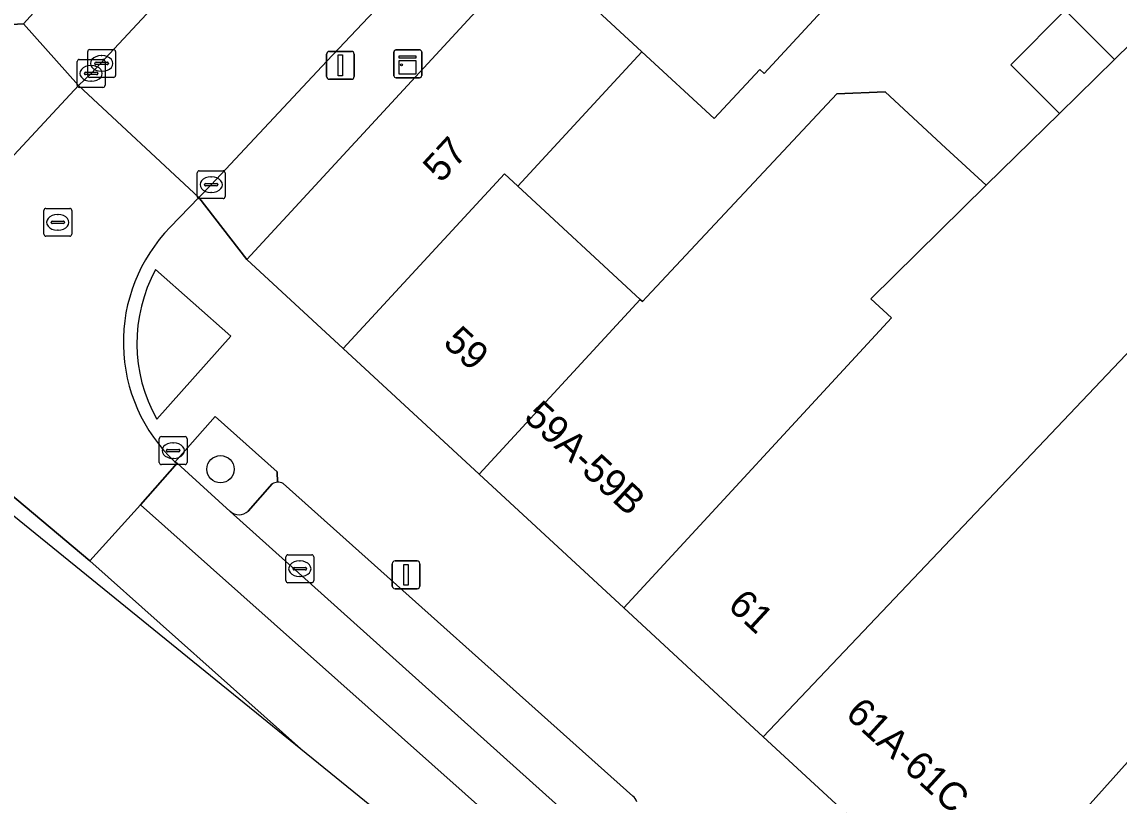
# Model space of a CAD drawing. Extents: x 161771 to 163125, y 382475 to 383179.
# Drawn here: x 162014.64 to 162054.01, y 382752.12 to 382779.88 of the extents above; entities that cross this region are included whole.
import ezdxf

# ---------------------------------------------------------------- set-up
doc = ezdxf.new("R2010")
doc.units = 0
for name, color, linetype in [('IMGEO_Boom', 7, 'Continuous'), ('IMGEO_Erf', 7, 'Continuous'), ('IMGEO_Groenvoorziening', 7, 'Continuous'), ('IMGEO_Kast', 7, 'Continuous'), ('IMGEO_Kolk', 7, 'Continuous'), ('IMGEO_Lichtmast', 7, 'Continuous'), ('IMGEO_Pand', 7, 'Continuous'), ('IMGEO_Pand_nummerreeks', 7, 'Continuous'), ('IMGEO_Parkeervlak_open', 7, 'Continuous'), ('IMGEO_Rijbaan_lokaal_gesloten', 7, 'Continuous'), ('IMGEO_Rijbaan_lokaal_open', 7, 'Continuous'), ('IMGEO_Rioolput', 7, 'Continuous'), ('IMGEO_Voetpad_open', 7, 'Continuous')]:
    doc.layers.add(name, color=color, linetype=linetype)

msp = doc.modelspace()

# ---------------------------------------------------------------- linework, layer by layer
at = {"layer": 'IMGEO_Boom'}
msp.add_circle((162021.765, 382763.84), 0.489, dxfattribs=at)
at = {"layer": 'IMGEO_Erf'}
msp.add_lwpolyline([(162050.121, 382778.345), (162052.075, 382780.302), (162053.843, 382778.537), (162056.273, 382780.922), (162053.978, 382783.039), (162053.372, 382783.599), (162049.612, 382787.069), (162049.511, 382786.96), (162045.834, 382782.975), (162045.541, 382782.658), (162041.272, 382778.032), (162041.112, 382778.18), (162039.481, 382776.414), (162036.886, 382778.809), (162032.434, 382773.985), (162036.827, 382769.931), (162036.907, 382769.857), (162037.06, 382770.023), (162043.885, 382777.305), (162045.61, 382777.374), (162047.796, 382775.356), (162049.242, 382774.021), (162050.306, 382775.065), (162051.869, 382776.599)], close=True, dxfattribs=at)
at = {"layer": 'IMGEO_Groenvoorziening'}
for points in [[(162019.477, 382765.639), (162022.137, 382768.616), (162019.436, 382771.001)], [(162023.805, 382763.372), (162023.793, 382763.75), (162021.573, 382765.727), (162020.133, 382764.099)], [(162020.133, 382764.099), (162020.207, 382764.053), (162022.107, 382762.331)], [(162022.756, 382762.342), (162023.622, 382763.32)]]:
    msp.add_lwpolyline(points, dxfattribs=at)
for centre, radius, start, end in [((162024.303, 382768.357), 5.539, 151.4864, 209.3898), ((162023.832, 382762.929), 0.444, 93.4995, 118.2258), ((162022.426, 382762.69), 0.48, 228.3868, 313.5552)]:
    msp.add_arc(centre, radius, start, end, dxfattribs=at)
at = {"layer": 'IMGEO_Kast'}
for p, q in [((162028.059, 382778.878), (162028.9, 382778.878)), ((162028.9, 382778.878), (162028.059, 382778.878)), ((162027.984, 382777.953), (162027.984, 382778.794)), ((162027.984, 382778.794), (162027.984, 382777.953)), ((162028.984, 382778.803), (162028.984, 382777.962)), ((162028.984, 382777.962), (162028.984, 382778.803)), ((162028.909, 382777.878), (162028.068, 382777.878)), ((162028.068, 382777.878), (162028.909, 382777.878))]:
    msp.add_line(p, q, dxfattribs=at)
for points in [[(162028.179, 382778.668), (162028.779, 382778.668), (162028.779, 382778.583), (162028.179, 382778.583), (162028.179, 382778.668)], [(162028.179, 382778.493), (162028.779, 382778.493), (162028.779, 382778.004), (162028.179, 382778.004), (162028.179, 382778.493)]]:
    msp.add_lwpolyline(points, dxfattribs=at)
msp.add_circle((162028.263, 382778.342), 0.0377, dxfattribs=at)
for centre, start, end in [((162028.062, 382778.8), 92.4484, 184.2845), ((162028.062, 382778.8), 92.4484, 184.2845), ((162028.906, 382778.8), 2.4484, 94.2845), ((162028.906, 382778.8), 2.4484, 94.2845), ((162028.062, 382777.956), 182.4484, 274.2845), ((162028.062, 382777.956), 182.4484, 274.2845), ((162028.906, 382777.956), 272.4484, 4.2845), ((162028.906, 382777.956), 272.4484, 4.2845)]:
    msp.add_arc(centre, 0.0779, start, end, dxfattribs=at)
at = {"layer": 'IMGEO_Kolk'}
for p, q in [((162017, 382777.965), (162017, 382778.817)), ((162017.075, 382778.891), (162017.927, 382778.891)), ((162018.001, 382778.817), (162018.001, 382777.965)), ((162016.622, 382777.608), (162016.622, 382778.46)), ((162016.697, 382778.534), (162017.549, 382778.534)), ((162017.302, 382778.434), (162017.7, 382778.434)), ((162017.488, 382778.671), (162017.513, 382778.671)), ((162017.623, 382778.46), (162017.623, 382777.608)), ((162016.881, 382778.028), (162016.881, 382778.04)), ((162016.924, 382778.077), (162017.322, 382778.077)), ((162017.11, 382778.314), (162017.135, 382778.314)), ((162017.259, 382778.385), (162017.259, 382778.397)), ((162017.697, 382778.348), (162017.299, 382778.348)), ((162017.365, 382778.04), (162017.365, 382778.028)), ((162017.511, 382778.111), (162017.486, 382778.111)), ((162017.743, 382778.397), (162017.743, 382778.385)), ((162017.319, 382777.991), (162016.921, 382777.991)), ((162017.927, 382777.891), (162017.075, 382777.891)), ((162017.133, 382777.754), (162017.108, 382777.754)), ((162017.549, 382777.534), (162016.697, 382777.534)), ((162021.006, 382774.544), (162021.858, 382774.544)), ((162020.931, 382773.618), (162020.931, 382774.47)), ((162021.233, 382774.087), (162021.631, 382774.087)), ((162021.419, 382774.324), (162021.444, 382774.324)), ((162021.932, 382774.47), (162021.932, 382773.618)), ((162021.19, 382774.038), (162021.19, 382774.05)), ((162021.628, 382774.001), (162021.23, 382774.001)), ((162021.442, 382773.764), (162021.417, 382773.764)), ((162021.674, 382774.05), (162021.674, 382774.038)), ((162021.858, 382773.544), (162021.006, 382773.544)), ((162019.568, 382764.083), (162019.568, 382764.935)), ((162019.643, 382765.009), (162020.495, 382765.009)), ((162020.056, 382764.789), (162020.081, 382764.789)), ((162020.569, 382764.935), (162020.569, 382764.083)), ((162019.827, 382764.503), (162019.827, 382764.515)), ((162020.265, 382764.466), (162019.867, 382764.466)), ((162019.87, 382764.552), (162020.268, 382764.552)), ((162020.311, 382764.515), (162020.311, 382764.503)), ((162020.495, 382764.009), (162019.643, 382764.009)), ((162020.079, 382764.229), (162020.054, 382764.229)), ((162024.111, 382759.846), (162024.111, 382760.698)), ((162024.186, 382760.772), (162025.038, 382760.772)), ((162025.112, 382760.698), (162025.112, 382759.846)), ((162024.413, 382760.315), (162024.811, 382760.315)), ((162024.599, 382760.552), (162024.624, 382760.552)), ((162024.37, 382760.266), (162024.37, 382760.278)), ((162024.808, 382760.229), (162024.41, 382760.229)), ((162024.622, 382759.992), (162024.597, 382759.992)), ((162024.854, 382760.278), (162024.854, 382760.266)), ((162025.038, 382759.772), (162024.186, 382759.772))]:
    msp.add_line(p, q, dxfattribs=at)
for points in [[(162017, 382777.965), (162017, 382778.817)], [(162017.075, 382778.891), (162017.927, 382778.891)], [(162018.001, 382778.817), (162018.001, 382777.965)], [(162016.622, 382777.608), (162016.622, 382778.46)], [(162016.697, 382778.534), (162017.549, 382778.534)], [(162017.623, 382778.46), (162017.623, 382777.608)], [(162017.927, 382777.891), (162017.075, 382777.891)], [(162017.549, 382777.534), (162016.697, 382777.534)], [(162021.006, 382774.544), (162021.858, 382774.544)], [(162020.931, 382773.618), (162020.931, 382774.47)], [(162021.932, 382774.47), (162021.932, 382773.618)], [(162021.858, 382773.544), (162021.006, 382773.544)], [(162019.568, 382764.083), (162019.568, 382764.935)], [(162019.643, 382765.009), (162020.495, 382765.009)], [(162020.569, 382764.935), (162020.569, 382764.083)], [(162020.495, 382764.009), (162019.643, 382764.009)], [(162024.111, 382759.846), (162024.111, 382760.698)], [(162024.186, 382760.772), (162025.038, 382760.772)], [(162025.112, 382760.698), (162025.112, 382759.846)], [(162025.038, 382759.772), (162024.186, 382759.772)]]:
    msp.add_lwpolyline(points, dxfattribs=at)
for centre, radius, start, end in [((162017.077, 382778.815), 0.0765, 91.552, 178.448), ((162017.077, 382778.815), 0.0765, 91.552, 178.448), ((162017.925, 382778.815), 0.0765, 1.552, 88.448), ((162017.925, 382778.815), 0.0765, 1.552, 88.448), ((162016.699, 382778.458), 0.0765, 91.552, 178.448), ((162016.699, 382778.458), 0.0765, 91.552, 178.448), ((162017.299, 382778.394), 0.0403, 85.8775, 175.7526), ((162017.547, 382778.458), 0.0765, 1.552, 88.448), ((162017.547, 382778.458), 0.0765, 1.552, 88.448), ((162017.704, 382778.396), 0.0386, 1.7309, 96.639), ((162016.921, 382778.037), 0.0403, 85.8775, 175.7526), ((162016.918, 382778.027), 0.0366, 178.938, 274.7102), ((162017.296, 382778.384), 0.0366, 178.938, 274.7102), ((162017.322, 382778.034), 0.043, 264.8664, 352.4533), ((162017.326, 382778.039), 0.0386, 1.7309, 96.639), ((162017.7, 382778.391), 0.043, 264.8664, 352.4533), ((162017.077, 382777.967), 0.0765, 181.552, 268.448), ((162017.077, 382777.967), 0.0765, 181.552, 268.448), ((162017.925, 382777.967), 0.0765, 271.552, 358.448), ((162017.925, 382777.967), 0.0765, 271.552, 358.448), ((162016.699, 382777.61), 0.0765, 181.552, 268.448), ((162016.699, 382777.61), 0.0765, 181.552, 268.448), ((162017.547, 382777.61), 0.0765, 271.552, 358.448), ((162017.547, 382777.61), 0.0765, 271.552, 358.448), ((162021.008, 382774.468), 0.0765, 91.552, 178.448), ((162021.008, 382774.468), 0.0765, 91.552, 178.448), ((162021.856, 382774.468), 0.0765, 1.552, 88.448), ((162021.856, 382774.468), 0.0765, 1.552, 88.448), ((162021.23, 382774.047), 0.0403, 85.8775, 175.7526), ((162021.635, 382774.049), 0.0386, 1.7309, 96.639), ((162021.227, 382774.037), 0.0366, 178.938, 274.7102), ((162021.631, 382774.044), 0.043, 264.8664, 352.4533), ((162021.008, 382773.62), 0.0765, 181.552, 268.448), ((162021.008, 382773.62), 0.0765, 181.552, 268.448), ((162021.856, 382773.62), 0.0765, 271.552, 358.448), ((162021.856, 382773.62), 0.0765, 271.552, 358.448), ((162019.645, 382764.933), 0.0765, 91.552, 178.448), ((162019.645, 382764.933), 0.0765, 91.552, 178.448), ((162020.493, 382764.933), 0.0765, 1.552, 88.448), ((162020.493, 382764.933), 0.0765, 1.552, 88.448), ((162019.867, 382764.512), 0.0403, 85.8775, 175.7526), ((162019.864, 382764.502), 0.0366, 178.938, 274.7102), ((162020.268, 382764.509), 0.043, 264.8664, 352.4533), ((162020.272, 382764.514), 0.0386, 1.7309, 96.639), ((162019.645, 382764.085), 0.0765, 181.552, 268.448), ((162019.645, 382764.085), 0.0765, 181.552, 268.448), ((162020.493, 382764.085), 0.0765, 271.552, 358.448), ((162020.493, 382764.085), 0.0765, 271.552, 358.448), ((162024.188, 382760.696), 0.0765, 91.552, 178.448), ((162024.188, 382760.696), 0.0765, 91.552, 178.448), ((162025.036, 382760.696), 0.0765, 1.552, 88.448), ((162025.036, 382760.696), 0.0765, 1.552, 88.448), ((162024.41, 382760.275), 0.0403, 85.8775, 175.7526), ((162024.815, 382760.277), 0.0386, 1.7309, 96.639), ((162024.407, 382760.265), 0.0366, 178.938, 274.7102), ((162024.811, 382760.272), 0.043, 264.8664, 352.4533), ((162024.188, 382759.848), 0.0765, 181.552, 268.448), ((162024.188, 382759.848), 0.0765, 181.552, 268.448), ((162025.036, 382759.848), 0.0765, 271.552, 358.448), ((162025.036, 382759.848), 0.0765, 271.552, 358.448)]:
    msp.add_arc(centre, radius, start, end, dxfattribs=at)
for centre, major_axis, ratio, start_param, end_param in [((162017.487, 382778.391), (-0.387, 0.002), 0.722429, 4.712389, 7.853982), ((162017.512, 382778.391), (-0.39, 0.002), 0.717154, 1.570796, 4.712389), ((162017.109, 382778.034), (-0.387, 0.002), 0.722429, 4.712389, 7.853982), ((162017.134, 382778.034), (-0.39, 0.002), 0.717154, 1.570796, 4.712389), ((162021.418, 382774.044), (-0.387, 0.002), 0.722429, 4.712389, 7.853982), ((162021.443, 382774.044), (-0.39, 0.002), 0.717154, 1.570796, 4.712389), ((162020.055, 382764.509), (-0.387, 0.002), 0.722429, 4.712389, 7.853982), ((162020.08, 382764.509), (-0.39, 0.002), 0.717154, 1.570796, 4.712389), ((162024.598, 382760.272), (-0.387, 0.002), 0.722429, 4.712389, 7.853982), ((162024.623, 382760.272), (-0.39, 0.002), 0.717154, 1.570796, 4.712389)]:
    msp.add_ellipse(centre, major_axis=major_axis, ratio=ratio, start_param=start_param, end_param=end_param, dxfattribs=at)
at = {"layer": 'IMGEO_Lichtmast'}
for p, q in [((162025.672, 382778.825), (162026.462, 382778.825)), ((162026.462, 382778.825), (162025.672, 382778.825)), ((162025.572, 382777.925), (162025.572, 382778.725)), ((162025.572, 382778.725), (162025.572, 382777.925)), ((162026.562, 382778.725), (162026.562, 382777.925)), ((162026.562, 382777.925), (162026.562, 382778.725)), ((162026.462, 382777.825), (162025.672, 382777.825)), ((162025.672, 382777.825), (162026.462, 382777.825)), ((162027.929, 382759.653), (162027.929, 382760.453)), ((162027.929, 382760.453), (162027.929, 382759.653)), ((162028.029, 382760.553), (162028.819, 382760.553)), ((162028.819, 382760.553), (162028.029, 382760.553)), ((162028.919, 382760.453), (162028.919, 382759.653)), ((162028.919, 382759.653), (162028.919, 382760.453)), ((162028.819, 382759.553), (162028.029, 382759.553)), ((162028.029, 382759.553), (162028.819, 382759.553))]:
    msp.add_line(p, q, dxfattribs=at)
for points in [[(162025.992, 382778.7), (162026.142, 382778.7), (162026.142, 382777.95), (162025.992, 382777.95), (162025.992, 382778.7)], [(162028.349, 382760.428), (162028.499, 382760.428), (162028.499, 382759.678), (162028.349, 382759.678), (162028.349, 382760.428)]]:
    msp.add_lwpolyline(points, dxfattribs=at)
for centre, start, end in [((162025.672, 382778.725), 90, 180), ((162025.672, 382778.725), 90, 180), ((162026.462, 382778.725), 0, 90), ((162026.462, 382778.725), 360, 90), ((162025.672, 382777.925), 180, 270), ((162025.672, 382777.925), 180, 270), ((162026.462, 382777.925), 270, 0), ((162026.462, 382777.925), 270, 0), ((162028.029, 382760.453), 90, 180), ((162028.029, 382760.453), 90, 180), ((162028.819, 382760.453), 0, 90), ((162028.819, 382760.453), 360, 90), ((162028.029, 382759.653), 180, 270), ((162028.029, 382759.653), 180, 270), ((162028.819, 382759.653), 270, 0), ((162028.819, 382759.653), 270, 0)]:
    msp.add_arc(centre, 0.1, start, end, dxfattribs=at)
at = {"layer": 'IMGEO_Pand'}
for points in [[(162076.682, 382791.573), (162071.683, 382796.187), (162070.236, 382794.626), (162065.345, 382789.825), (162056.273, 382780.922), (162053.843, 382778.537), (162051.869, 382776.599), (162050.306, 382775.065), (162049.242, 382774.021), (162045.101, 382769.956), (162045.846, 382769.268), (162036.24, 382758.865), (162041.234, 382754.251)], [(162019.129, 382787.826), (162016.154, 382790.92), (162014.006, 382793.154), (162012.855, 382791.952), (162013.088, 382791.763), (162012.441, 382790.923), (162010.376, 382788.379), (162011.481, 382787.481), (162010.863, 382786.72), (162011.304, 382786.195), (162008.994, 382783.177), (162012.95, 382779.713), (162014.703, 382779.815), (162020.641, 382786.362), (162020.385, 382786.52)], [(162085.084, 382783.819), (162076.682, 382791.573), (162041.234, 382754.251), (162045.836, 382750), (162048.871, 382747.277), (162051.315, 382750), (162054.305, 382753.331), (162055.186, 382752.54)], [(162045.541, 382782.658), (162045.071, 382783.092), (162038.842, 382788.842), (162034.773, 382784.433), (162033.019, 382782.533), (162032.943, 382782.45), (162036.886, 382778.809), (162039.481, 382776.414), (162041.112, 382778.18), (162041.272, 382778.032)], [(162085.084, 382783.819), (162055.186, 382752.54), (162054.305, 382753.331), (162051.315, 382750), (162048.871, 382747.277), (162058.659, 382738.492), (162064.092, 382744.546), (162069.12, 382750), (162093.305, 382776.234)], [(162036.886, 382778.809), (162032.943, 382782.45), (162022.711, 382771.363), (162026.169, 382768.169), (162031.95, 382774.432), (162032.434, 382773.985)], [(162053.843, 382778.537), (162052.075, 382780.302), (162050.121, 382778.345), (162051.869, 382776.599)], [(162045.101, 382769.956), (162049.242, 382774.021), (162047.796, 382775.356), (162045.61, 382777.374), (162043.885, 382777.305), (162037.06, 382770.023), (162036.907, 382769.857), (162036.827, 382769.931), (162031.045, 382763.664), (162036.24, 382758.865), (162045.846, 382769.268)], [(162032.434, 382773.985), (162031.95, 382774.432), (162026.169, 382768.169), (162031.045, 382763.664), (162036.827, 382769.931)]]:
    msp.add_lwpolyline(points, close=True, dxfattribs=at)
at = {"layer": 'IMGEO_Parkeervlak_open'}
for points in [[(162023.622, 382763.32), (162022.756, 382762.342)], [(162036.556, 382752.122), (162024.01, 382763.333)], [(162022.107, 382762.331), (162035.777, 382750.078)]]:
    msp.add_lwpolyline(points, dxfattribs=at)
for centre, radius, start, end in [((162023.832, 382762.929), 0.444, 93.4995, 118.2258), ((162023.829, 382762.939), 0.433, 65.2979, 93.1591), ((162022.426, 382762.69), 0.48, 228.3868, 313.5552), ((162036.328, 382751.798), 0.396, 17.947, 54.8797)]:
    msp.add_arc(centre, radius, start, end, dxfattribs=at)
at = {"layer": 'IMGEO_Rijbaan_lokaal_gesloten'}
for points in [[(162024.654, 382753.809), (162017.082, 382760.558), (162000.068, 382774.83), (161999.533, 382774.178)], [(162022.107, 382762.331), (162020.207, 382764.053), (162018.892, 382762.567), (162021.402, 382760.333), (162040.771, 382743.106), (162051.295, 382733.653), (162060.923, 382725.005), (162064.984, 382721.357), (162066.242, 382722.779), (162063.425, 382725.308), (162061.805, 382726.762), (162060.921, 382727.533), (162053.042, 382734.604), (162051.793, 382735.738), (162040.256, 382746.1), (162037.949, 382748.131), (162035.777, 382750.078)]]:
    msp.add_lwpolyline(points, close=True, dxfattribs=at)
at = {"layer": 'IMGEO_Rijbaan_lokaal_open'}
for points in [[(162050.138, 382804.936), (162052.396, 382807.356), (162053.317, 382808.296), (162066.601, 382822.699), (162066.75, 382822.87), (162071.513, 382828.84), (162074.309, 382831.578), (162071.188, 382834.811), (162067.689, 382831.412), (162062.286, 382826.805), (162061.907, 382826.409), (162026.538, 382788.136), (162025.06, 382786.542), (162017.123, 382778.034), (162016.666, 382777.602), (162020.985, 382773.585), (162021.432, 382774.044), (162025.583, 382778.478), (162031.126, 382784.345), (162032.929, 382786.229), (162035.793, 382789.231), (162043.321, 382797.573), (162047.591, 382802.152)], [(162050.126, 382732.448), (162051.295, 382733.653), (162040.771, 382743.106), (162021.402, 382760.333), (162018.892, 382762.567), (162017.082, 382760.558), (162024.654, 382753.809), (162041.198, 382740.395)]]:
    msp.add_lwpolyline(points, close=True, dxfattribs=at)
for points in [[(162019.961, 382772.521), (162020.985, 382773.585), (162016.666, 382777.602), (162013.278, 382773.96)], [(162008.878, 382773.768), (162005.953, 382776.124), (162004.745, 382774.628), (162001.812, 382776.997), (162000.068, 382774.83), (162017.082, 382760.558), (162018.892, 382762.567), (162020.207, 382764.053), (162020.133, 382764.099)]]:
    msp.add_lwpolyline(points, dxfattribs=at)
msp.add_arc((162024.184, 382768.394), 5.904, 135.6604, 226.6796, dxfattribs=at)
at = {"layer": 'IMGEO_Rioolput'}
for p, q in [((162015.427, 382772.269), (162015.427, 382773.121)), ((162015.502, 382773.195), (162016.354, 382773.195)), ((162015.915, 382772.975), (162015.94, 382772.975)), ((162016.428, 382773.121), (162016.428, 382772.269)), ((162015.686, 382772.689), (162015.686, 382772.701)), ((162016.124, 382772.652), (162015.726, 382772.652)), ((162015.729, 382772.738), (162016.127, 382772.738)), ((162016.17, 382772.701), (162016.17, 382772.689)), ((162016.354, 382772.195), (162015.502, 382772.195)), ((162015.938, 382772.415), (162015.913, 382772.415))]:
    msp.add_line(p, q, dxfattribs=at)
for points in [[(162015.427, 382772.269), (162015.427, 382773.121)], [(162015.502, 382773.195), (162016.354, 382773.195)], [(162016.428, 382773.121), (162016.428, 382772.269)], [(162016.354, 382772.195), (162015.502, 382772.195)]]:
    msp.add_lwpolyline(points, dxfattribs=at)
for centre, radius, start, end in [((162015.504, 382773.119), 0.0765, 91.552, 178.448), ((162015.504, 382773.119), 0.0765, 91.552, 178.448), ((162016.352, 382773.119), 0.0765, 1.552, 88.448), ((162016.352, 382773.119), 0.0765, 1.552, 88.448), ((162015.726, 382772.698), 0.0403, 85.8775, 175.7526), ((162015.723, 382772.688), 0.0366, 178.938, 274.7102), ((162016.127, 382772.695), 0.043, 264.8664, 352.4533), ((162016.131, 382772.7), 0.0386, 1.7309, 96.639), ((162015.504, 382772.271), 0.0765, 181.552, 268.448), ((162015.504, 382772.271), 0.0765, 181.552, 268.448), ((162016.352, 382772.271), 0.0765, 271.552, 358.448), ((162016.352, 382772.271), 0.0765, 271.552, 358.448)]:
    msp.add_arc(centre, radius, start, end, dxfattribs=at)
for centre, major_axis, ratio, start_param, end_param in [((162015.914, 382772.695), (-0.387, 0.002), 0.722429, 4.712389, 7.853982), ((162015.939, 382772.695), (-0.39, 0.002), 0.717154, 1.570796, 4.712389)]:
    msp.add_ellipse(centre, major_axis=major_axis, ratio=ratio, start_param=start_param, end_param=end_param, dxfattribs=at)
at = {"layer": 'IMGEO_Voetpad_open'}
for points in [[(162013.278, 382773.96), (162016.666, 382777.602), (162014.703, 382779.815), (162012.95, 382779.713), (162008.994, 382783.177), (162008.9, 382783.259), (162007.486, 382781.832), (162003.337, 382785.143), (162000, 382787.854), (161997.776, 382789.66), (161999.165, 382791.37), (161993.375, 382796.093), (161993.267, 382795.96), (161979.452, 382807.183), (161979.326, 382806.979), (161978.893, 382807.245), (161972.332, 382811.265), (161965.52, 382815.44), (161962.509, 382817.293), (161953.171, 382822.43), (161943.963, 382827.66), (161944.451, 382828.498), (161919.878, 382842.285)], [(162032.62, 382797.429), (162031.577, 382798.403), (162030.133, 382797.017), (162023.468, 382789.545), (162024.841, 382788.163), (162021.798, 382785.144), (162020.641, 382786.362), (162014.703, 382779.815), (162016.666, 382777.602), (162017.123, 382778.034), (162025.06, 382786.542), (162026.538, 382788.136)], [(162045.836, 382750), (162041.234, 382754.251), (162036.24, 382758.865), (162031.045, 382763.664), (162026.169, 382768.169), (162022.711, 382771.363), (162020.985, 382773.585), (162019.961, 382772.521)], [(162019.436, 382771.001), (162022.137, 382768.616), (162019.477, 382765.639)], [(162020.133, 382764.099), (162021.573, 382765.727), (162023.793, 382763.75), (162023.805, 382763.372)], [(162024.01, 382763.333), (162036.556, 382752.122)]]:
    msp.add_lwpolyline(points, dxfattribs=at)
msp.add_lwpolyline([(162032.943, 382782.45), (162033.019, 382782.533), (162031.126, 382784.345), (162025.583, 382778.478), (162021.432, 382774.044), (162020.985, 382773.585), (162022.711, 382771.363)], close=True, dxfattribs=at)
for centre, radius, start, end in [((162024.184, 382768.394), 5.904, 135.6604, 226.6796), ((162024.303, 382768.357), 5.539, 151.4864, 209.3898), ((162023.829, 382762.939), 0.433, 65.2979, 93.1591), ((162036.328, 382751.798), 0.396, 17.947, 54.8797)]:
    msp.add_arc(centre, radius, start, end, dxfattribs=at)

# ---------------------------------------------------------------- texts
at = {"layer": 'IMGEO_Pand_nummerreeks'}
for s, rotation, p in [('57', 47.2966, (162029.677, 382774.075)), ('59', 317.2631, (162029.711, 382768.328)), ('59A-59B', 317.2688, (162032.608, 382765.651)), ('61', 317.2631, (162039.924, 382758.893)), ('61A-61C', 317.5981, (162044.146, 382755.004))]:
    msp.add_text(s, height=1, rotation=rotation, dxfattribs=at).set_placement(p)

doc.saveas('drawing.dxf')
